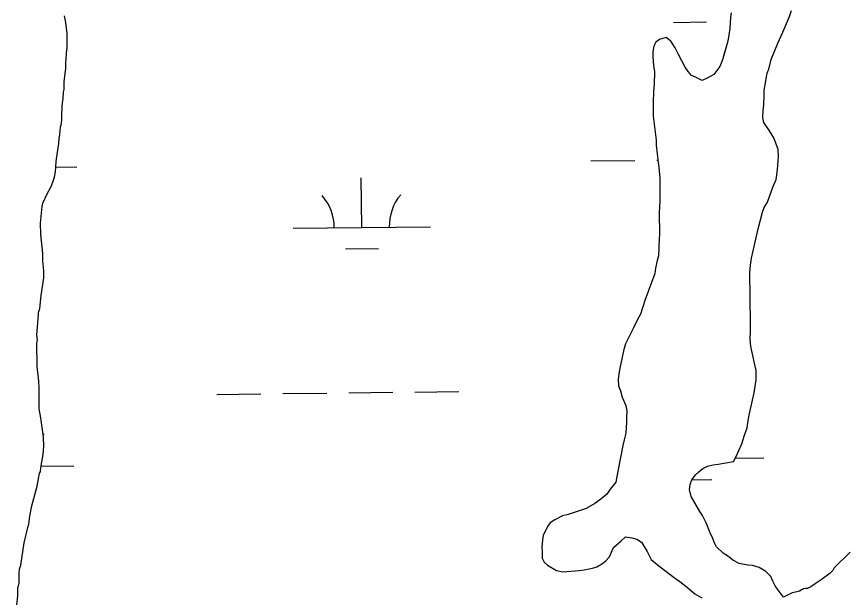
# Model space of a CAD drawing. Extents: x 3684037 to 3722149, y 433263 to 459021.
# Drawn here: x 3690525 to 3691129, y 447701 to 448123 of the extents above; entities that cross this region are included whole.
import ezdxf

# ---------------------------------------------------------------- set-up
doc = ezdxf.new("R2010")
doc.units = 0
doc.layers.add('V-TOPO-SHOR', color=7, linetype='Continuous')
doc.layers.add('V-WETL-SWMP', color=7, linetype='Continuous')

msp = doc.modelspace()

# ---------------------------------------------------------------- linework, layer by layer
at = {"layer": 'V-TOPO-SHOR'}
for p, q in [((3690561.21, 448118.97), (3690560.11, 448123.78)), ((3690562.06, 448110.94), (3690561.21, 448118.97)), ((3690562.13, 448100.5), (3690562.06, 448110.94)), ((3690993.08, 448106.57), (3690990.42, 448104.67)), ((3690997.89, 448107.93), (3690993.08, 448106.57)), ((3691001.12, 448105.28), (3690997.89, 448107.93)), ((3690561.62, 448097.01), (3690562.13, 448100.5)), ((3690988.83, 448101.72), (3690988.05, 448097.97)), ((3690990.42, 448104.67), (3690988.83, 448101.72)), ((3691004.37, 448100.48), (3691001.12, 448105.28)), ((3691006.81, 448095.67), (3691004.37, 448100.48)), ((3690561.38, 448091.66), (3690561.62, 448097.01)), ((3690988.05, 448097.97), (3690988.08, 448094.22)), ((3691011.69, 448086.6), (3691006.81, 448095.67)), ((3691040.52, 448098.08), (3691038.7, 448091.86)), ((3690561.13, 448090.05), (3690561.38, 448091.66)), ((3690561.16, 448085.23), (3690561.13, 448090.05)), ((3690988.08, 448094.22), (3690988.65, 448087.79)), ((3691038.7, 448091.86), (3691036.85, 448087.03)), ((3690559.88, 448075.85), (3690560.9, 448083.89)), ((3690560.9, 448083.89), (3690561.16, 448085.23)), ((3690988.65, 448087.79), (3690989.22, 448082.98)), ((3690989.22, 448082.98), (3690989.01, 448074.14)), ((3691013.85, 448083.4), (3691011.69, 448086.6)), ((3691016.28, 448080.47), (3691013.85, 448083.4)), ((3691036.85, 448087.03), (3691032.61, 448081.11)), ((3691019.23, 448079.15), (3691016.28, 448080.47)), ((3691024.07, 448076.77), (3691019.23, 448079.15)), ((3691027.54, 448078.4), (3691024.07, 448076.77)), ((3691032.61, 448081.11), (3691027.54, 448078.4)), ((3690559.91, 448070.23), (3690559.88, 448075.85)), ((3690989.01, 448074.14), (3690988.51, 448068.52)), ((3691069.09, 448069.56), (3691069.87, 448073.85)), ((3691069.87, 448073.85), (3691069.88, 448073.93)), ((3690559.15, 448063.8), (3690559.39, 448068.35)), ((3690559.39, 448068.35), (3690559.91, 448070.23)), ((3690988.51, 448068.52), (3690988.28, 448061.28)), ((3691068.89, 448059.12), (3691069.11, 448066.35)), ((3691069.11, 448066.35), (3691069.09, 448069.56)), ((3690558.39, 448057.9), (3690558.64, 448060.58)), ((3690558.64, 448060.58), (3690559.15, 448063.8)), ((3690988.28, 448061.28), (3690988.35, 448050.84)), ((3691068.38, 448054.83), (3691068.89, 448059.12)), ((3690558.16, 448050.94), (3690558.39, 448057.9)), ((3691068.15, 448050.01), (3691068.38, 448054.83)), ((3690557.67, 448044.24), (3690558.18, 448048.26)), ((3690558.18, 448048.26), (3690558.16, 448050.94)), ((3690988.35, 448050.84), (3690990.6, 448033.45)), ((3691068.97, 448046.27), (3691068.15, 448050.01)), ((3691073.03, 448040.14), (3691068.97, 448046.27)), ((3690556.91, 448037.27), (3690557.41, 448043.17)), ((3690557.41, 448043.17), (3690557.67, 448044.24)), ((3691076.01, 448035.07), (3691073.03, 448040.14)), ((3690556.15, 448031.11), (3690556.39, 448034.59)), ((3690556.39, 448034.59), (3690556.91, 448037.27)), ((3691079.27, 448026.52), (3691076.01, 448035.07)), ((3690554.34, 448019.85), (3690556.15, 448031.11)), ((3690990.6, 448033.45), (3690990.63, 448029.7)), ((3690990.63, 448029.7), (3690992.05, 448017.13)), ((3691079.57, 448021.7), (3691079.27, 448026.52)), ((3690553.6, 448010.48), (3690554.09, 448017.71)), ((3690554.09, 448017.71), (3690554.34, 448019.85)), ((3690992.05, 448017.13), (3690992.6, 448013.92)), ((3691079.08, 448015), (3691079.57, 448021.7)), ((3690552.82, 448006.46), (3690553.6, 448010.48)), ((3690992.6, 448013.92), (3690993.19, 448005.89)), ((3691077.81, 448004.82), (3691078.58, 448009.91)), ((3691078.58, 448009.91), (3691079.08, 448015)), ((3690551.77, 448002.97), (3690552.82, 448006.46)), ((3690993.19, 448005.89), (3690993.3, 447989.02)), ((3691075.43, 447999.18), (3691077.81, 448004.82)), ((3690547.54, 447994.37), (3690550.46, 447999.75)), ((3690550.46, 447999.75), (3690551.77, 448002.97)), ((3691071.48, 447988.45), (3691075.43, 447999.18)), ((3690544.37, 447987.66), (3690547.54, 447994.37)), ((3690543.85, 447985.25), (3690544.37, 447987.66)), ((3690993.3, 447989.02), (3690992.81, 447980.72)), ((3691069.1, 447984.42), (3691071.48, 447988.45)), ((3690542.86, 447973.19), (3690543.85, 447985.25)), ((3690992.81, 447980.72), (3690992.91, 447965.46)), ((3691064.65, 447968.86), (3691067.78, 447981.2)), ((3691067.78, 447981.2), (3691069.1, 447984.42)), ((3690542.91, 447964.89), (3690542.86, 447973.19)), ((3691063.09, 447961.35), (3691064.65, 447968.86)), ((3690544.34, 447950.98), (3690542.91, 447964.89)), ((3690992.91, 447965.46), (3690992.67, 447961.44)), ((3690992.67, 447961.44), (3690992.21, 447949.39)), ((3691061, 447953.04), (3691063.09, 447961.35)), ((3690544.37, 447945.62), (3690544.34, 447950.98)), ((3691059.96, 447947.68), (3691061, 447953.04)), ((3690545.22, 447938.4), (3690544.37, 447945.62)), ((3690991.16, 447945.9), (3690990.12, 447940.27)), ((3690992.21, 447949.39), (3690991.16, 447945.9)), ((3691059.19, 447942.59), (3691059.96, 447947.68)), ((3690545.25, 447933.31), (3690545.22, 447938.4)), ((3690990.12, 447940.27), (3690989.61, 447936.52)), ((3691058.69, 447936.96), (3691059.19, 447942.59)), ((3690543.2, 447920.45), (3690545.25, 447933.31)), ((3690989.61, 447936.52), (3690982.24, 447916.93)), ((3691058.73, 447931.34), (3691058.69, 447936.96)), ((3691059.03, 447925.18), (3691058.73, 447931.34)), ((3690542.18, 447911.07), (3690543.2, 447920.45)), ((3691059.23, 447894.12), (3691059.03, 447925.18)), ((3690982.24, 447916.93), (3690979.09, 447907)), ((3690541.4, 447908.12), (3690542.18, 447911.07)), ((3690541.41, 447906.78), (3690541.4, 447908.12)), ((3690540.16, 447891.78), (3690541.41, 447906.78)), ((3690977.24, 447903.51), (3690974.07, 447897.06)), ((3690979.09, 447907), (3690977.24, 447903.51)), ((3690974.07, 447897.06), (3690972.48, 447893.57)), ((3690540.45, 447888.57), (3690540.16, 447891.78)), ((3690970.1, 447889.27), (3690968.25, 447885.51)), ((3690972.48, 447893.57), (3690970.1, 447889.27)), ((3691059, 447889.03), (3691059.23, 447894.12)), ((3690540.2, 447885.62), (3690540.45, 447888.57)), ((3690540.31, 447869.02), (3690540.2, 447885.62)), ((3690968.25, 447885.51), (3690966.68, 447880.41)), ((3691059.3, 447883.41), (3691059, 447889.03)), ((3691062.6, 447869.24), (3691059.3, 447883.41)), ((3690966.68, 447880.41), (3690965.64, 447874.52)), ((3690965.64, 447874.52), (3690964.34, 447868.89)), ((3690541.45, 447858.32), (3690540.31, 447869.02)), ((3690964.34, 447868.89), (3690963.3, 447863.52)), ((3691063.16, 447866.03), (3691062.6, 447869.24)), ((3691063.2, 447859.34), (3691063.16, 447866.03)), ((3690963.3, 447863.52), (3690962.79, 447859.5)), ((3690962.79, 447859.5), (3690963.09, 447854.95)), ((3691061.92, 447849.69), (3691063.2, 447859.34)), ((3690541.75, 447853.5), (3690541.45, 447858.32)), ((3690541.84, 447838.24), (3690541.75, 447853.5)), ((3690963.09, 447854.95), (3690964.72, 447851.22)), ((3690964.72, 447851.22), (3690965.82, 447846.67)), ((3691060.62, 447844.33), (3691061.92, 447849.69)), ((3690965.82, 447846.67), (3690968.54, 447840.53)), ((3691058.28, 447833.6), (3691060.62, 447844.33)), ((3690542.96, 447831.55), (3690541.84, 447838.24)), ((3690968.54, 447840.53), (3690969.1, 447836.52)), ((3690969.1, 447836.52), (3690968.86, 447831.96)), ((3690544.92, 447817.64), (3690542.96, 447831.55)), ((3690968.86, 447831.96), (3690968.88, 447828.48)), ((3691056.73, 447824.22), (3691057.5, 447829.58)), ((3691057.5, 447829.58), (3691058.28, 447833.6)), ((3690968.88, 447828.48), (3690968.4, 447820.45)), ((3691054.89, 447819.12), (3691056.73, 447824.22)), ((3690545.23, 447810.95), (3690544.92, 447817.64)), ((3690968.4, 447820.45), (3690967.35, 447815.62)), ((3691052.79, 447812.68), (3691054.89, 447819.12)), ((3690544.73, 447805.05), (3690545.23, 447810.95)), ((3690966.31, 447811.6), (3690964.75, 447804.09)), ((3690967.35, 447815.62), (3690966.31, 447811.6)), ((3691048.56, 447803.02), (3691052.79, 447812.68)), ((3690542.92, 447795.14), (3690544.73, 447805.05)), ((3690964.24, 447800.34), (3690961.9, 447789.08)), ((3690964.75, 447804.09), (3690964.24, 447800.34)), ((3691035.74, 447797.85), (3691046.71, 447799.79)), ((3691046.71, 447799.79), (3691048.56, 447803.02)), ((3690542.67, 447792.46), (3690542.92, 447795.14)), ((3691021.59, 447792.4), (3691024.52, 447794.83)), ((3691024.52, 447794.83), (3691027.99, 447796.46)), ((3691027.99, 447796.46), (3691032, 447797.56)), ((3691032, 447797.56), (3691035.74, 447797.85)), ((3690540.33, 447782), (3690542.14, 447791.38)), ((3690542.14, 447791.38), (3690542.67, 447792.46)), ((3690961.9, 447789.08), (3690961.12, 447784.79)), ((3691016.54, 447786.48), (3691019.19, 447790.25)), ((3691019.19, 447790.25), (3691021.59, 447792.4)), ((3690536.4, 447767.52), (3690540.33, 447782)), ((3690961.12, 447784.79), (3690957.14, 447779.68)), ((3691014.71, 447779.51), (3691015.22, 447783.26)), ((3691015.22, 447783.26), (3691016.54, 447786.48)), ((3690954.75, 447776.18), (3690950.23, 447772.4)), ((3690957.14, 447779.68), (3690954.75, 447776.18)), ((3691016.08, 447774.43), (3691014.71, 447779.51)), ((3690945.96, 447769.43), (3690939.56, 447765.64)), ((3690950.23, 447772.4), (3690945.96, 447769.43)), ((3691022.31, 447763.49), (3691016.08, 447774.43)), ((3690535.11, 447760.01), (3690536.4, 447767.52)), ((3690939.56, 447765.64), (3690926.47, 447761.28)), ((3691024.2, 447760.56), (3691022.31, 447763.49)), ((3690534.34, 447754.38), (3690535.11, 447760.01)), ((3690916.85, 447757.47), (3690913.38, 447755.3)), ((3690922.46, 447760.45), (3690916.85, 447757.47)), ((3690926.47, 447761.28), (3690922.46, 447760.45)), ((3691026.91, 447755.22), (3691024.2, 447760.56)), ((3690530.95, 447740.71), (3690533.56, 447751.97)), ((3690533.56, 447751.97), (3690534.34, 447754.38)), ((3690911.53, 447752.61), (3690908.36, 447746.17)), ((3690913.38, 447755.3), (3690911.53, 447752.61)), ((3691029.9, 447748.01), (3691026.91, 447755.22)), ((3690908.36, 447746.17), (3690907.84, 447742.95)), ((3690965.14, 447742.24), (3690968.34, 447745.21)), ((3690968.34, 447745.21), (3690972.9, 447744.43)), ((3690972.9, 447744.43), (3690976.38, 447743.39)), ((3691031.8, 447744.01), (3691029.9, 447748.01)), ((3690528.37, 447724.62), (3690530.95, 447740.71)), ((3690907.84, 447742.95), (3690907.34, 447737.59)), ((3690959.55, 447737.39), (3690965.14, 447742.24)), ((3690976.38, 447743.39), (3690979.88, 447741.27)), ((3690979.88, 447741.27), (3690983.94, 447734.33)), ((3691032.9, 447740.53), (3691031.8, 447744.01)), ((3691034.52, 447737.86), (3691032.9, 447740.53)), ((3690907.34, 447737.59), (3690907.63, 447734.11)), ((3690907.63, 447734.11), (3690907.66, 447729.56)), ((3690956.65, 447730.68), (3690959.55, 447737.39)), ((3690983.94, 447734.33), (3690986.92, 447728.73)), ((3691039.37, 447733.34), (3691034.52, 447737.86)), ((3691042.33, 447731.22), (3691039.37, 447733.34)), ((3691131.56, 447734.08), (3691120.12, 447722.5)), ((3690907.66, 447729.56), (3690909.02, 447726.62)), ((3690909.02, 447726.62), (3690911.44, 447724.5)), ((3690951.59, 447725.82), (3690953.99, 447727.71)), ((3690953.99, 447727.71), (3690956.65, 447730.68)), ((3690986.92, 447728.73), (3690991.23, 447725)), ((3691046.36, 447728.03), (3691042.33, 447731.22)), ((3691050.93, 447725.65), (3691046.36, 447728.03)), ((3690527.34, 447718.73), (3690527.59, 447721.67)), ((3690527.59, 447721.67), (3690528.37, 447724.62)), ((3690911.44, 447724.5), (3690918.16, 447720.52)), ((3690918.16, 447720.52), (3690922.71, 447719.75)), ((3690922.71, 447719.75), (3690934.49, 447720.63)), ((3690934.49, 447720.63), (3690938.23, 447721.19)), ((3690938.23, 447721.19), (3690944.12, 447722.3)), ((3690944.12, 447722.3), (3690947.32, 447723.39)), ((3690947.32, 447723.39), (3690951.59, 447725.82)), ((3690991.23, 447725), (3690999.84, 447718.37)), ((3691057.1, 447724.62), (3691050.93, 447725.65)), ((3691060.58, 447724.38), (3691057.1, 447724.62)), ((3691065.41, 447722.8), (3691060.58, 447724.38)), ((3691070.25, 447719.88), (3691065.41, 447722.8)), ((3691119.06, 447720.61), (3691117.2, 447718.73)), ((3691120.12, 447722.5), (3691119.06, 447720.61)), ((3690527.12, 447711.76), (3690527.34, 447718.73)), ((3690999.84, 447718.37), (3691004.68, 447714.92)), ((3691004.68, 447714.92), (3691007.64, 447712.52)), ((3691074.02, 447716.16), (3691070.25, 447719.88)), ((3691075.38, 447712.96), (3691074.02, 447716.16)), ((3691117.2, 447718.73), (3691110.54, 447713.87)), ((3690526.34, 447707.48), (3690527.12, 447711.76)), ((3691007.64, 447712.52), (3691013.29, 447708.28)), ((3691013.29, 447708.28), (3691018.67, 447703.76)), ((3691077.01, 447709.48), (3691075.38, 447712.96)), ((3691078.89, 447707.09), (3691077.01, 447709.48)), ((3691103.07, 447708.73), (3691100.67, 447707.65)), ((3691106.27, 447710.89), (3691103.07, 447708.73)), ((3691108.4, 447712.51), (3691106.27, 447710.89)), ((3691110.54, 447713.87), (3691108.4, 447712.51)), ((3690525.36, 447693.01), (3690526.38, 447702.12)), ((3690526.38, 447702.12), (3690526.34, 447707.48)), ((3691018.67, 447703.76), (3691023.78, 447700.85)), ((3691083.18, 447701.33), (3691078.89, 447707.09)), ((3691089.45, 447704.36), (3691083.18, 447701.33)), ((3691091.85, 447704.91), (3691089.45, 447704.36)), ((3691094.79, 447705.73), (3691091.85, 447704.91)), ((3691097.73, 447707.36), (3691094.79, 447705.73)), ((3691099.06, 447707.64), (3691097.73, 447707.36)), ((3691100.67, 447707.65), (3691099.06, 447707.64))]:
    msp.add_line(p, q, dxfattribs=at)
at = {"layer": 'V-WETL-SWMP'}
for p, q in [((3691003.21, 448119.05), (3691027.21, 448119.33)), ((3690942.97, 448018.34), (3690974.97, 448018.71)), ((3690990.97, 448018.9), (3690991.85, 448018.91)), ((3690553.83, 448013.81), (3690569.09, 448013.99)), ((3690776.46, 447969.97), (3690776.04, 448005.97)), ((3690726.46, 447969.39), (3690826.45, 447970.55)), ((3690764.64, 447954.4), (3690788.64, 447954.68)), ((3690671.02, 447848.66), (3690703.02, 447849.04)), ((3690719.01, 447849.22), (3690751.01, 447849.6)), ((3690767.01, 447849.78), (3690799.01, 447850.15)), ((3690815.01, 447850.34), (3690847.01, 447850.71)), ((3691048.16, 447802.31), (3691068.9, 447802.55)), ((3690543.16, 447796.43), (3690567.02, 447796.71)), ((3691016.56, 447786.51), (3691031.08, 447786.68))]:
    msp.add_line(p, q, dxfattribs=at)
for points in [[(3691045.17, 448125.91), (3691044.66, 448122.69)], [(3691061, 447953.04), (3691063.09, 447961.35), (3691064.65, 447968.86), (3691067.78, 447981.2), (3691069.1, 447984.42), (3691071.48, 447988.45), (3691075.43, 447999.18), (3691077.81, 448004.82), (3691078.58, 448009.91), (3691079.08, 448015), (3691079.57, 448021.7), (3691079.27, 448026.52), (3691076.01, 448035.07), (3691073.03, 448040.14), (3691068.97, 448046.27), (3691068.15, 448050.01), (3691068.38, 448054.83), (3691068.89, 448059.12), (3691069.11, 448066.35), (3691069.09, 448069.56), (3691069.87, 448073.85), (3691071.16, 448082.16), (3691072.48, 448085.11), (3691074.31, 448092.09), (3691079.05, 448103.9), (3691082.75, 448111.95), (3691087.5, 448123.23), (3691089.07, 448127.79)], [(3690550.46, 447999.75), (3690551.77, 448002.97), (3690552.82, 448006.46), (3690553.6, 448010.48), (3690554.09, 448017.71), (3690554.34, 448019.85), (3690556.15, 448031.11), (3690556.39, 448034.59), (3690556.91, 448037.27), (3690557.41, 448043.17), (3690557.67, 448044.24), (3690558.18, 448048.26), (3690558.16, 448050.94), (3690558.39, 448057.9), (3690558.64, 448060.58), (3690559.15, 448063.8), (3690559.39, 448068.35), (3690559.91, 448070.23), (3690559.88, 448075.85), (3690560.9, 448083.89), (3690561.16, 448085.23), (3690561.13, 448090.05), (3690561.38, 448091.66), (3690561.62, 448097.01), (3690562.13, 448100.5), (3690562.06, 448110.94), (3690561.21, 448118.97), (3690560.11, 448123.78)], [(3691044.66, 448122.69), (3691044.17, 448114.65), (3691042.63, 448105.27), (3691038.7, 448091.86), (3691036.85, 448087.03), (3691032.61, 448081.11), (3691027.54, 448078.4), (3691024.07, 448076.77), (3691019.23, 448079.15), (3691016.28, 448080.47), (3691013.85, 448083.4), (3691011.69, 448086.6), (3691006.81, 448095.67), (3691004.37, 448100.48), (3691001.12, 448105.28), (3690997.89, 448107.93), (3690993.08, 448106.57), (3690990.42, 448104.67), (3690988.83, 448101.72), (3690988.05, 448097.97), (3690988.08, 448094.22), (3690988.65, 448087.79), (3690989.22, 448082.98), (3690989.01, 448074.14), (3690988.51, 448068.52), (3690988.28, 448061.28), (3690988.35, 448050.84), (3690990.6, 448033.45), (3690990.63, 448029.7), (3690992.05, 448017.13), (3690992.6, 448013.92), (3690993.19, 448005.89), (3690993.3, 447989.02), (3690992.81, 447980.72), (3690992.91, 447965.46), (3690992.67, 447961.44), (3690992.21, 447949.39), (3690991.16, 447945.9), (3690990.12, 447940.27), (3690989.61, 447936.52), (3690982.24, 447916.93), (3690979.09, 447907), (3690977.24, 447903.51), (3690974.07, 447897.06), (3690972.48, 447893.57), (3690970.1, 447889.27), (3690968.25, 447885.51), (3690966.68, 447880.41), (3690965.64, 447874.52), (3690964.34, 447868.89), (3690963.3, 447863.52), (3690962.79, 447859.5), (3690963.09, 447854.95), (3690964.72, 447851.22), (3690965.82, 447846.67), (3690968.54, 447840.53), (3690969.1, 447836.52), (3690968.86, 447831.96), (3690968.88, 447828.48), (3690968.4, 447820.45), (3690967.35, 447815.62), (3690966.31, 447811.6), (3690964.75, 447804.09), (3690964.24, 447800.34), (3690961.9, 447789.08), (3690961.12, 447784.79), (3690957.14, 447779.68), (3690954.75, 447776.18), (3690950.23, 447772.4), (3690945.96, 447769.43), (3690939.56, 447765.64), (3690926.47, 447761.28), (3690922.46, 447760.45), (3690916.85, 447757.47), (3690913.38, 447755.3), (3690911.53, 447752.61), (3690908.36, 447746.17), (3690907.84, 447742.95), (3690907.34, 447737.59), (3690907.63, 447734.11), (3690907.66, 447729.56), (3690909.02, 447726.62), (3690911.44, 447724.5), (3690918.16, 447720.52), (3690922.71, 447719.75), (3690934.49, 447720.63), (3690938.23, 447721.19), (3690944.12, 447722.3), (3690947.32, 447723.39), (3690951.59, 447725.82), (3690953.99, 447727.71), (3690956.65, 447730.68), (3690959.55, 447737.39), (3690965.14, 447742.24), (3690968.34, 447745.21), (3690972.9, 447744.43), (3690976.38, 447743.39), (3690979.88, 447741.27), (3690983.94, 447734.33), (3690986.92, 447728.73), (3690991.23, 447725)], [(3690525.36, 447693.01), (3690526.38, 447702.12), (3690526.34, 447707.48), (3690527.12, 447711.76), (3690527.34, 447718.73), (3690527.59, 447721.67), (3690528.37, 447724.62), (3690530.95, 447740.71), (3690533.56, 447751.97), (3690534.34, 447754.38), (3690535.11, 447760.01), (3690536.4, 447767.52), (3690540.33, 447782), (3690542.14, 447791.38), (3690542.67, 447792.46), (3690542.92, 447795.14), (3690544.73, 447805.05), (3690545.23, 447810.95), (3690544.92, 447817.64), (3690542.96, 447831.55), (3690541.84, 447838.24), (3690541.75, 447853.5), (3690541.45, 447858.32), (3690540.31, 447869.02), (3690540.2, 447885.62), (3690540.45, 447888.57), (3690540.16, 447891.78), (3690541.41, 447906.78), (3690541.4, 447908.12), (3690542.18, 447911.07), (3690543.2, 447920.45), (3690545.25, 447933.31), (3690545.22, 447938.4), (3690544.37, 447945.62), (3690544.34, 447950.98), (3690542.91, 447964.89), (3690542.86, 447973.19), (3690543.85, 447985.25), (3690544.37, 447987.66), (3690547.54, 447994.37), (3690550.46, 447999.75)], [(3691131.56, 447734.08), (3691120.12, 447722.5), (3691119.06, 447720.61), (3691117.2, 447718.73), (3691110.54, 447713.87), (3691108.4, 447712.51), (3691106.27, 447710.89), (3691103.07, 447708.73), (3691100.67, 447707.65), (3691099.06, 447707.64), (3691097.73, 447707.36), (3691094.79, 447705.73), (3691091.85, 447704.91), (3691089.45, 447704.36), (3691083.18, 447701.33), (3691078.9, 447707.09), (3691077.01, 447709.48), (3691075.38, 447712.96), (3691074.02, 447716.16), (3691070.25, 447719.88), (3691065.41, 447722.8), (3691060.58, 447724.38), (3691057.1, 447724.62), (3691050.93, 447725.65), (3691046.36, 447728.03), (3691042.33, 447731.22), (3691039.37, 447733.34), (3691034.52, 447737.86), (3691032.9, 447740.53), (3691031.8, 447744.01), (3691029.9, 447748.01), (3691026.91, 447755.22), (3691024.2, 447760.56), (3691022.31, 447763.49), (3691016.08, 447774.43), (3691014.71, 447779.51), (3691015.22, 447783.26), (3691016.54, 447786.48), (3691019.19, 447790.25), (3691021.59, 447792.4), (3691024.52, 447794.83), (3691027.99, 447796.46), (3691032, 447797.56), (3691035.75, 447797.85), (3691046.71, 447799.79), (3691048.56, 447803.02), (3691052.79, 447812.68), (3691054.89, 447819.12), (3691056.73, 447824.22), (3691057.5, 447829.58), (3691058.28, 447833.6), (3691060.62, 447844.33), (3691061.92, 447849.69), (3691063.2, 447859.34), (3691063.16, 447866.03), (3691062.6, 447869.24), (3691059.3, 447883.41), (3691059, 447889.03), (3691059.23, 447894.12), (3691059.03, 447925.18), (3691058.73, 447931.34), (3691058.69, 447936.96), (3691059.19, 447942.59), (3691059.96, 447947.68), (3691061, 447953.04)], [(3690991.23, 447725), (3690999.84, 447718.37), (3691004.68, 447714.92), (3691007.64, 447712.52), (3691013.29, 447708.28), (3691018.67, 447703.76), (3691023.78, 447700.85)]]:
    msp.add_lwpolyline(points, dxfattribs=at)
for centre, start, end in [((3690721.21, 447969.8), 359.89487, 41.43853), ((3690831.69, 447971.09), 139.89486, 181.43852), ((3690572.26, 447797.24), 139.89486, 141.44515)]:
    msp.add_arc(centre, 35.25, start, end, dxfattribs=at)

doc.saveas('drawing.dxf')
